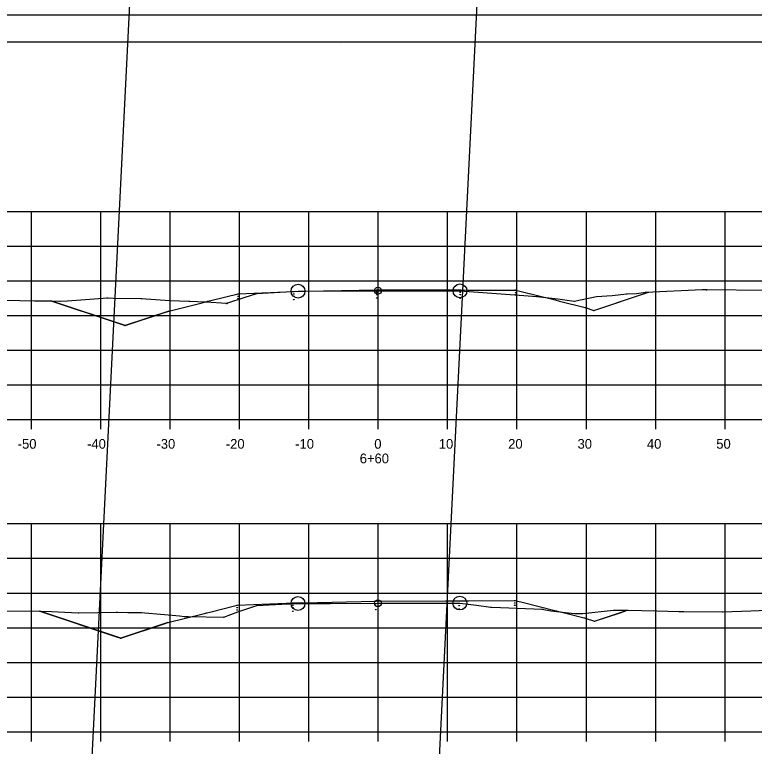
# Model space of a CAD drawing. Extents: x 1300404 to 1323571, y 234004 to 252077.
# Drawn here: x 1315664.9 to 1315771.5, y 242236.4 to 242341.8 of the extents above; entities that cross this region are included whole.
import ezdxf

# ---------------------------------------------------------------- set-up
doc = ezdxf.new("R2010")
doc.units = 0
for name, color, linetype in [('Default', 7, 'Continuous'), ('R_Axis', 7, 'Continuous'), ('R_Axis Annot', 7, 'Continuous'), ('R_Border', 7, 'Continuous'), ('R_Draft', 7, 'Continuous'), ('R_Exist Surface', 7, 'Continuous'), ('R_Fin Surface', 7, 'Continuous'), ('R_Floodway', 7, 'Continuous'), ('R_Grid', 7, 'Continuous'), ('R_No Plot', 7, 'Continuous')]:
    doc.layers.add(name, color=color, linetype=linetype)

msp = doc.modelspace()

# ---------------------------------------------------------------- linework, layer by layer
at = {"layer": 'Default'}
msp.add_line((1315559.28, 242337.9), (1315875.46, 242337.9), dxfattribs=at)
at = {"layer": 'R_Axis'}
for p, q in [((1315577.28, 242283.44), (1315857.28, 242283.44)), ((1315667.28, 242282.04), (1315667.28, 242283.44)), ((1315677.28, 242282.04), (1315677.28, 242283.44)), ((1315687.28, 242282.04), (1315687.28, 242283.44)), ((1315697.28, 242282.04), (1315697.28, 242283.44)), ((1315707.28, 242282.04), (1315707.28, 242283.44)), ((1315717.28, 242282.04), (1315717.28, 242283.44)), ((1315727.28, 242282.04), (1315727.28, 242283.44)), ((1315737.28, 242282.04), (1315737.28, 242283.44)), ((1315747.28, 242282.04), (1315747.28, 242283.44)), ((1315757.28, 242282.04), (1315757.28, 242283.44)), ((1315767.28, 242282.04), (1315767.28, 242283.44)), ((1315577.28, 242238.44), (1315857.28, 242238.44)), ((1315667.28, 242237.04), (1315667.28, 242238.44)), ((1315677.28, 242237.04), (1315677.28, 242238.44)), ((1315687.28, 242237.04), (1315687.28, 242238.44)), ((1315697.28, 242237.04), (1315697.28, 242238.44)), ((1315707.28, 242237.04), (1315707.28, 242238.44)), ((1315717.28, 242237.04), (1315717.28, 242238.44)), ((1315727.28, 242237.04), (1315727.28, 242238.44)), ((1315737.28, 242237.04), (1315737.28, 242238.44)), ((1315747.28, 242237.04), (1315747.28, 242238.44)), ((1315757.28, 242237.04), (1315757.28, 242238.44)), ((1315767.28, 242237.04), (1315767.28, 242238.44))]:
    msp.add_line(p, q, dxfattribs=at)
at = {"layer": 'R_Border'}
msp.add_line((1315711.8, 242337.64), (1315711.8, 242337.64), dxfattribs=at)
msp.add_line((1315711.8, 242337.64), (1315711.8, 242337.64), dxfattribs=at)
at = {"layer": 'R_Draft'}
for points in [[(1315697.09, 242301.64), (1315697.14, 242301.54), (1315697.04, 242301.54)], [(1315699.76, 242301.69), (1315699.81, 242301.59), (1315699.71, 242301.59)], [(1315705.09, 242301.96), (1315705.14, 242301.86), (1315705.04, 242301.86)], [(1315705.09, 242301.62), (1315705.14, 242301.52), (1315705.04, 242301.52)], [(1315717.09, 242302.2), (1315717.14, 242302.1), (1315717.04, 242302.1)], [(1315717.09, 242301.86), (1315717.14, 242301.76), (1315717.04, 242301.76)], [(1315717.09, 242301.53), (1315717.14, 242301.43), (1315717.04, 242301.43)], [(1315729.09, 242302.18), (1315729.14, 242302.08), (1315729.04, 242302.08)], [(1315729.09, 242301.85), (1315729.14, 242301.75), (1315729.04, 242301.75)], [(1315729.09, 242301.52), (1315729.14, 242301.42), (1315729.04, 242301.42)], [(1315737.09, 242302.17), (1315737.14, 242302.07), (1315737.04, 242302.07)], [(1315737.09, 242301.83), (1315737.14, 242301.73), (1315737.04, 242301.73)], [(1315737.09, 242301.5), (1315737.14, 242301.4), (1315737.04, 242301.4)], [(1315753.12, 242301.64), (1315753.17, 242301.54), (1315753.07, 242301.54)], [(1315755.83, 242301.84), (1315755.88, 242301.74), (1315755.78, 242301.74)], [(1315756.23, 242301.86), (1315756.28, 242301.76), (1315756.18, 242301.76)], [(1315756.23, 242301.86), (1315756.28, 242301.76), (1315756.18, 242301.76)], [(1315764.59, 242302.22), (1315764.64, 242302.12), (1315764.54, 242302.12)], [(1315670.08, 242300.61), (1315670.13, 242300.51), (1315670.03, 242300.51)], [(1315670.08, 242300.61), (1315670.13, 242300.51), (1315670.03, 242300.51)], [(1315671.38, 242300.54), (1315671.43, 242300.44), (1315671.33, 242300.44)], [(1315678.25, 242301.03), (1315678.3, 242300.93), (1315678.2, 242300.93)], [(1315683.09, 242300.93), (1315683.14, 242300.83), (1315683.04, 242300.83)], [(1315690.03, 242300.54), (1315690.08, 242300.44), (1315689.98, 242300.44)], [(1315692.71, 242300.54), (1315692.76, 242300.44), (1315692.66, 242300.44)], [(1315697.09, 242301.3), (1315697.14, 242301.2), (1315697.04, 242301.2)], [(1315697.09, 242300.97), (1315697.14, 242300.87), (1315697.04, 242300.87)], [(1315705.09, 242301.29), (1315705.14, 242301.19), (1315705.04, 242301.19)], [(1315705.09, 242300.79), (1315705.14, 242300.69), (1315705.04, 242300.69)], [(1315717.09, 242301.03), (1315717.14, 242300.93), (1315717.04, 242300.93)], [(1315729.09, 242301.01), (1315729.14, 242300.91), (1315729.04, 242300.91)], [(1315740.14, 242301.24), (1315740.19, 242301.14), (1315740.09, 242301.14)], [(1315742.8, 242300.74), (1315742.85, 242300.64), (1315742.75, 242300.64)], [(1315745.51, 242300.57), (1315745.56, 242300.47), (1315745.46, 242300.47)], [(1315695.45, 242300.25), (1315695.5, 242300.15), (1315695.4, 242300.15)], [(1315747.09, 242299.67), (1315747.14, 242299.57), (1315747.04, 242299.57)], [(1315687.09, 242299.14), (1315687.14, 242299.04), (1315687.04, 242299.04)], [(1315748.37, 242299.24), (1315748.42, 242299.14), (1315748.32, 242299.14)], [(1315680.79, 242297.04), (1315680.84, 242296.94), (1315680.74, 242296.94)], [(1315696.95, 242256.74), (1315697, 242256.64), (1315696.9, 242256.64)], [(1315699.79, 242256.69), (1315699.84, 242256.59), (1315699.74, 242256.59)], [(1315704.95, 242257.06), (1315705, 242256.96), (1315704.9, 242256.96)], [(1315704.95, 242256.72), (1315705, 242256.62), (1315704.9, 242256.62)], [(1315716.95, 242257.3), (1315717, 242257.2), (1315716.9, 242257.2)], [(1315716.95, 242256.96), (1315717, 242256.86), (1315716.9, 242256.86)], [(1315716.95, 242256.63), (1315717, 242256.53), (1315716.9, 242256.53)], [(1315728.95, 242257.37), (1315729, 242257.27), (1315728.9, 242257.27)], [(1315728.95, 242257.04), (1315729, 242256.94), (1315728.9, 242256.94)], [(1315728.95, 242256.71), (1315729, 242256.61), (1315728.9, 242256.61)], [(1315736.95, 242257.42), (1315737, 242257.32), (1315736.9, 242257.32)], [(1315736.95, 242257.09), (1315737, 242256.99), (1315736.9, 242256.99)], [(1315736.95, 242256.76), (1315737, 242256.66), (1315736.9, 242256.66)], [(1315668.51, 242255.85), (1315668.56, 242255.75), (1315668.46, 242255.75)], [(1315668.51, 242255.85), (1315668.56, 242255.75), (1315668.46, 242255.75)], [(1315674.05, 242255.62), (1315674.1, 242255.52), (1315674, 242255.52)], [(1315679.59, 242255.73), (1315679.64, 242255.63), (1315679.54, 242255.63)], [(1315683.08, 242255.66), (1315683.13, 242255.56), (1315683.03, 242255.56)], [(1315692.57, 242255.64), (1315692.62, 242255.54), (1315692.52, 242255.54)], [(1315696.95, 242256.4), (1315697, 242256.3), (1315696.9, 242256.3)], [(1315696.95, 242256.07), (1315697, 242255.97), (1315696.9, 242255.97)], [(1315704.95, 242256.39), (1315705, 242256.29), (1315704.9, 242256.29)], [(1315704.95, 242255.89), (1315705, 242255.79), (1315704.9, 242255.79)], [(1315716.95, 242256.13), (1315717, 242256.03), (1315716.9, 242256.03)], [(1315728.95, 242256.21), (1315729, 242256.11), (1315728.9, 242256.11)], [(1315733.5, 242256.43), (1315733.55, 242256.33), (1315733.45, 242256.33)], [(1315740.9, 242256.17), (1315740.95, 242256.07), (1315740.85, 242256.07)], [(1315742.95, 242255.92), (1315743, 242255.82), (1315742.9, 242255.82)], [(1315753.22, 242256.01), (1315753.27, 242255.91), (1315753.17, 242255.91)], [(1315753.22, 242256.01), (1315753.27, 242255.91), (1315753.17, 242255.91)], [(1315766.92, 242255.76), (1315766.97, 242255.66), (1315766.87, 242255.66)], [(1315689.36, 242255.1), (1315689.41, 242255), (1315689.31, 242255)], [(1315695, 242255.03), (1315695.05, 242254.93), (1315694.95, 242254.93)], [(1315746.74, 242255.54), (1315746.79, 242255.44), (1315746.69, 242255.44)], [(1315746.95, 242254.92), (1315747, 242254.82), (1315746.9, 242254.82)], [(1315686.95, 242254.24), (1315687, 242254.14), (1315686.9, 242254.14)], [(1315748.45, 242254.42), (1315748.5, 242254.32), (1315748.4, 242254.32)], [(1315680.15, 242251.97), (1315680.2, 242251.87), (1315680.1, 242251.87)]]:
    msp.add_lwpolyline(points, close=True, dxfattribs=at)
at = {"layer": 'R_Exist Surface'}
for points in [[(1315654.95, 242300.87), (1315667.74, 242300.57), (1315670.13, 242300.54), (1315671.38, 242300.49), (1315672.48, 242300.57), (1315678.25, 242300.98), (1315679.13, 242300.96), (1315683.09, 242300.88), (1315687.25, 242300.62), (1315690.03, 242300.49), (1315692.43, 242300.41), (1315695.45, 242300.2), (1315698.12, 242301.11), (1315699.76, 242301.64), (1315702.26, 242301.78), (1315705.72, 242301.96), (1315712.53, 242301.98), (1315717.24, 242302.01), (1315728.29, 242301.99), (1315729.06, 242301.99), (1315729.72, 242301.95), (1315738.29, 242301.32), (1315740.14, 242301.19), (1315743.18, 242300.84), (1315745.51, 242300.52), (1315748.73, 242301.17), (1315751, 242301.34), (1315753.12, 242301.59), (1315754.53, 242301.64), (1315755.83, 242301.79), (1315763.99, 242302.17), (1315764.59, 242302.17), (1315773.21, 242302.08)], [(1315661.27, 242255.85), (1315668.7, 242255.8), (1315670.18, 242255.76), (1315674.04, 242255.57), (1315674.05, 242255.57), (1315674.12, 242255.57), (1315679.59, 242255.68), (1315681.2, 242255.61), (1315683.08, 242255.61), (1315686.48, 242255.32), (1315688.65, 242255.16), (1315689.36, 242255.05), (1315689.88, 242255.06), (1315695, 242254.98), (1315697.06, 242255.71), (1315699.79, 242256.64), (1315703.37, 242256.82), (1315705.71, 242256.93), (1315710.37, 242256.94), (1315717.24, 242256.97), (1315725.46, 242256.99), (1315729.04, 242256.99), (1315731.45, 242256.67), (1315733.5, 242256.38), (1315734.92, 242256.34), (1315740.9, 242256.12), (1315742.14, 242255.87), (1315745.58, 242255.48), (1315746.74, 242255.49), (1315751.18, 242255.97), (1315753.12, 242255.96), (1315757.43, 242255.88), (1315760.6, 242255.77), (1315761.35, 242255.76), (1315766.92, 242255.71), (1315770.97, 242255.87), (1315777, 242256.1)]]:
    msp.add_lwpolyline(points, dxfattribs=at)
at = {"layer": 'R_Fin Surface'}
for points in [[(1315670.08, 242300.56), (1315679.21, 242297.51), (1315680.79, 242296.99), (1315686.19, 242298.79), (1315687.09, 242299.09), (1315691.89, 242300.29), (1315692.71, 242300.49), (1315693.35, 242300.65), (1315697.09, 242301.59), (1315698.26, 242301.63), (1315705.09, 242301.91), (1315706.83, 242301.94), (1315717.09, 242302.15), (1315718.82, 242302.14), (1315729.09, 242302.13), (1315730.23, 242302.12), (1315737.09, 242302.12), (1315737.89, 242301.92), (1315742.8, 242300.69), (1315743.43, 242300.53), (1315747.09, 242299.62), (1315747.26, 242299.56), (1315748.37, 242299.19), (1315754.8, 242301.33), (1315756.23, 242301.81)], [(1315668.51, 242255.8), (1315679.4, 242252.17), (1315680.15, 242251.92), (1315686.41, 242254.01), (1315686.95, 242254.19), (1315692.04, 242255.46), (1315692.57, 242255.59), (1315692.99, 242255.7), (1315696.95, 242256.69), (1315703.99, 242256.97), (1315704.95, 242257.01), (1315706.4, 242257.04), (1315716.95, 242257.25), (1315726.96, 242257.32), (1315728.95, 242257.32), (1315730.3, 242257.33), (1315736.95, 242257.37), (1315738.03, 242257.11), (1315742.95, 242255.87), (1315743.74, 242255.67), (1315746.95, 242254.87), (1315747.23, 242254.78), (1315748.45, 242254.37), (1315751.99, 242255.55), (1315753.22, 242255.96)]]:
    msp.add_lwpolyline(points, dxfattribs=at)
at = {"layer": 'R_Floodway'}
for p, q in [((1315724.08, 242194.52), (1315766.53, 243041.85)), ((1315673.23, 242178.64), (1315715.45, 243021.54))]:
    msp.add_line(p, q, dxfattribs=at)
at = {"layer": 'R_Grid'}
for p, q in [((1315577.28, 242313.44), (1315857.28, 242313.44)), ((1315667.28, 242283.44), (1315667.28, 242313.44)), ((1315677.28, 242283.44), (1315677.28, 242313.44)), ((1315687.28, 242283.44), (1315687.28, 242313.44)), ((1315697.28, 242283.44), (1315697.28, 242313.44)), ((1315707.28, 242283.44), (1315707.28, 242313.44)), ((1315717.28, 242283.44), (1315717.28, 242313.44)), ((1315727.28, 242283.44), (1315727.28, 242313.44)), ((1315737.28, 242283.44), (1315737.28, 242313.44)), ((1315747.28, 242283.44), (1315747.28, 242313.44)), ((1315757.28, 242283.44), (1315757.28, 242313.44)), ((1315767.28, 242283.44), (1315767.28, 242313.44)), ((1315577.28, 242308.44), (1315857.28, 242308.44)), ((1315577.28, 242303.44), (1315857.28, 242303.44)), ((1315577.28, 242298.44), (1315857.28, 242298.44)), ((1315577.28, 242293.44), (1315857.28, 242293.44)), ((1315577.28, 242288.44), (1315857.28, 242288.44)), ((1315577.28, 242283.44), (1315857.28, 242283.44)), ((1315577.28, 242268.44), (1315857.28, 242268.44)), ((1315667.28, 242238.44), (1315667.28, 242268.44)), ((1315677.28, 242238.44), (1315677.28, 242268.44)), ((1315687.28, 242238.44), (1315687.28, 242268.44)), ((1315697.28, 242238.44), (1315697.28, 242268.44)), ((1315707.28, 242238.44), (1315707.28, 242268.44)), ((1315717.28, 242238.44), (1315717.28, 242268.44)), ((1315727.28, 242238.44), (1315727.28, 242268.44)), ((1315737.28, 242238.44), (1315737.28, 242268.44)), ((1315747.28, 242238.44), (1315747.28, 242268.44)), ((1315757.28, 242238.44), (1315757.28, 242268.44)), ((1315767.28, 242238.44), (1315767.28, 242268.44)), ((1315577.28, 242263.44), (1315857.28, 242263.44)), ((1315577.28, 242258.44), (1315857.28, 242258.44)), ((1315577.28, 242253.44), (1315857.28, 242253.44)), ((1315577.28, 242248.44), (1315857.28, 242248.44)), ((1315577.28, 242243.44), (1315857.28, 242243.44)), ((1315577.28, 242238.44), (1315857.28, 242238.44))]:
    msp.add_line(p, q, dxfattribs=at)
at = {"layer": 'R_No Plot'}
msp.add_line((1315546.87, 242341.8), (1315880.21, 242341.8), dxfattribs=at)
for points in [[(1315546.87, 242341.8), (1315880.21, 242341.8), (1315880.21, 242128.46), (1315546.87, 242128.46)], [(1315793.2, 242337.9), (1315793.2, 242328.02), (1315828.93, 242328.02), (1315828.93, 242325.1), (1315852.13, 242325.1), (1315852.13, 242302.98), (1315875.46, 242302.98), (1315875.46, 242132.44), (1315559.28, 242132.44), (1315559.28, 242337.9)]]:
    msp.add_lwpolyline(points, close=True, dxfattribs=at)
for points in [[(1315747.09, 242299.62), (1315748.37, 242299.19), (1315756.23, 242301.81)], [(1315747.09, 242299.62), (1315748.37, 242299.19), (1315756.23, 242301.81)], [(1315747.09, 242299.62), (1315748.37, 242299.19), (1315756.23, 242301.81)], [(1315747.09, 242299.62), (1315748.37, 242299.19), (1315756.23, 242301.81)], [(1315680.79, 242296.99), (1315670.08, 242300.56)], [(1315687.09, 242299.09), (1315680.79, 242296.99), (1315670.08, 242300.56)], [(1315687.09, 242299.09), (1315680.79, 242296.99), (1315670.08, 242300.56)], [(1315687.09, 242299.09), (1315680.79, 242296.99), (1315670.08, 242300.56)], [(1315687.09, 242299.09), (1315680.79, 242296.99), (1315670.08, 242300.56)], [(1315687.09, 242299.09), (1315680.79, 242296.99), (1315670.08, 242300.56)], [(1315680.15, 242251.92), (1315668.51, 242255.8)], [(1315686.95, 242254.19), (1315680.15, 242251.92), (1315668.51, 242255.8)], [(1315686.95, 242254.19), (1315680.15, 242251.92), (1315668.51, 242255.8)], [(1315686.95, 242254.19), (1315680.15, 242251.92), (1315668.51, 242255.8)], [(1315686.95, 242254.19), (1315680.15, 242251.92), (1315668.51, 242255.8)], [(1315686.95, 242254.19), (1315680.15, 242251.92), (1315668.51, 242255.8)], [(1315746.95, 242254.87), (1315748.45, 242254.37), (1315753.22, 242255.96)], [(1315746.95, 242254.87), (1315748.45, 242254.37), (1315753.22, 242255.96)], [(1315746.95, 242254.87), (1315748.45, 242254.37), (1315753.22, 242255.96)], [(1315746.95, 242254.87), (1315748.45, 242254.37), (1315753.22, 242255.96)]]:
    msp.add_lwpolyline(points, dxfattribs=at)
for centre, radius in [((1315705.72, 242301.96), 1), ((1315717.24, 242302.01), 0.5), ((1315729.06, 242301.99), 1), ((1315705.71, 242256.93), 1), ((1315729.04, 242256.99), 1), ((1315717.24, 242256.97), 0.5)]:
    msp.add_circle(centre, radius, dxfattribs=at)

# ---------------------------------------------------------------- texts
at = {"layer": 'R_Axis Annot'}
for s, p in [('-50', (1315665.31, 242279.24)), ('-40', (1315675.31, 242279.24)), ('-30', (1315685.31, 242279.24)), ('-20', (1315695.31, 242279.24)), ('-10', (1315705.31, 242279.24)), ('0', (1315716.71, 242279.24)), ('10', (1315726.01, 242279.24)), ('20', (1315736.01, 242279.24)), ('30', (1315746.01, 242279.24)), ('40', (1315756.01, 242279.24)), ('50', (1315766.01, 242279.24)), ('6+60', (1315714.61, 242277.14))]:
    msp.add_text(s, height=1.4, dxfattribs=at).set_placement(p)

doc.saveas('drawing.dxf')
